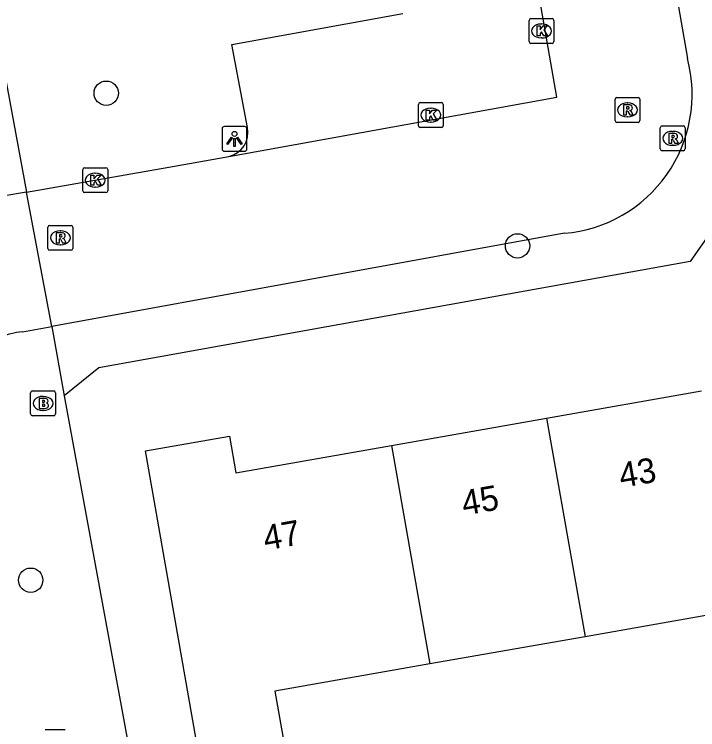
# Model space of a CAD drawing. Extents: x 157793 to 159380, y 380882 to 382313.
# Drawn here: x 158779.49 to 158806.96, y 381605.05 to 381633.79 of the extents above; entities that cross this region are included whole.
import ezdxf

# ---------------------------------------------------------------- set-up
doc = ezdxf.new("R2010")
doc.units = 0
for name, color, linetype in [('IMGEO_Boom', 7, 'Continuous'), ('IMGEO_Brandkraan', 7, 'Continuous'), ('IMGEO_Kolk', 7, 'Continuous'), ('IMGEO_Lichtpunt', 7, 'Continuous'), ('IMGEO_Pand', 7, 'Continuous'), ('IMGEO_Pand_nummerreeks', 7, 'Continuous'), ('IMGEO_Parkeervlak_open', 7, 'Continuous'), ('IMGEO_Rijbaan_lokaal_open', 7, 'Continuous'), ('IMGEO_Rioolput', 7, 'Continuous'), ('IMGEO_Voetpad_open', 7, 'Continuous')]:
    doc.layers.add(name, color=color, linetype=linetype)

msp = doc.modelspace()

# ---------------------------------------------------------------- linework, layer by layer
at = {"layer": 'IMGEO_Boom'}
for centre in [(158783.183, 381630.62), (158799.715, 381624.487), (158780.15, 381611.054)]:
    msp.add_circle(centre, 0.489, dxfattribs=at)
at = {"layer": 'IMGEO_Brandkraan'}
for p, q in [((158780.145, 381617.732), (158780.145, 381618.584)), ((158780.22, 381618.658), (158781.072, 381618.658)), ((158781.146, 381618.584), (158781.146, 381617.732)), ((158780.633, 381618.438), (158780.658, 381618.438)), ((158781.072, 381617.658), (158780.22, 381617.658)), ((158780.656, 381617.878), (158780.631, 381617.878))]:
    msp.add_line(p, q, dxfattribs=at)
for points in [[(158780.145, 381617.732), (158780.145, 381618.584)], [(158780.22, 381618.658), (158781.072, 381618.658)], [(158781.146, 381618.584), (158781.146, 381617.732)], [(158780.493, 381618.358), (158780.493, 381617.958), (158780.706, 381617.958)], [(158780.724, 381618.358), (158780.493, 381618.358)], [(158780.672, 381618.277), (158780.618, 381618.277), (158780.618, 381618.201)], [(158780.618, 381618.201), (158780.671, 381618.201)], [(158780.68, 381618.125), (158780.618, 381618.125), (158780.618, 381618.044)], [(158780.618, 381618.044), (158780.68, 381618.044)], [(158781.072, 381617.658), (158780.22, 381617.658)]]:
    msp.add_lwpolyline(points, dxfattribs=at)
for centre, radius, start, end in [((158780.222, 381618.582), 0.0765, 91.552, 178.448), ((158780.222, 381618.582), 0.0765, 91.552, 178.448), ((158781.07, 381618.582), 0.0765, 1.552, 88.448), ((158781.07, 381618.582), 0.0765, 1.552, 88.448), ((158780.673, 381618.239), 0.0379, 267.8285, 90.9355), ((158780.728, 381618.213), 0.145, 59.4692, 91.5367), ((158780.753, 381618.26), 0.0922, 285.5137, 58.1501), ((158780.681, 381618.084), 0.0404, 269.8759, 90.5077), ((158780.712, 381618.209), 0.251, 268.6676, 293.5347), ((158780.758, 381618.068), 0.105, 301.3115, 78.989), ((158780.222, 381617.734), 0.0765, 181.552, 268.448), ((158780.222, 381617.734), 0.0765, 181.552, 268.448), ((158781.07, 381617.734), 0.0765, 271.552, 358.448), ((158781.07, 381617.734), 0.0765, 271.552, 358.448)]:
    msp.add_arc(centre, radius, start, end, dxfattribs=at)
for centre, major_axis, ratio, start_param, end_param in [((158780.632, 381618.158), (-0.387, 0.002), 0.722429, 4.712389, 7.853982), ((158780.657, 381618.158), (-0.39, 0.002), 0.717154, 1.570796, 4.712389)]:
    msp.add_ellipse(centre, major_axis=major_axis, ratio=ratio, start_param=start_param, end_param=end_param, dxfattribs=at)
at = {"layer": 'IMGEO_Kolk'}
for p, q in [((158800.178, 381632.695), (158800.178, 381633.547)), ((158800.253, 381633.621), (158801.105, 381633.621)), ((158801.179, 381633.547), (158801.179, 381632.695)), ((158800.666, 381633.401), (158800.691, 381633.401)), ((158801.105, 381632.621), (158800.253, 381632.621)), ((158800.689, 381632.841), (158800.664, 381632.841)), ((158795.729, 381629.315), (158795.729, 381630.167)), ((158795.804, 381630.241), (158796.656, 381630.241)), ((158796.217, 381630.021), (158796.242, 381630.021)), ((158796.73, 381630.167), (158796.73, 381629.315)), ((158796.24, 381629.461), (158796.215, 381629.461)), ((158796.656, 381629.241), (158795.804, 381629.241)), ((158782.241, 381626.699), (158782.241, 381627.551)), ((158782.316, 381627.625), (158783.168, 381627.625)), ((158783.242, 381627.551), (158783.242, 381626.699)), ((158782.729, 381627.405), (158782.754, 381627.405)), ((158782.752, 381626.845), (158782.727, 381626.845)), ((158783.168, 381626.625), (158782.316, 381626.625))]:
    msp.add_line(p, q, dxfattribs=at)
for points in [[(158800.178, 381632.695), (158800.178, 381633.547)], [(158800.253, 381633.621), (158801.105, 381633.621)], [(158801.179, 381633.547), (158801.179, 381632.695)], [(158800.499, 381633.321), (158800.622, 381633.321), (158800.622, 381633.17), (158800.752, 381633.321), (158800.916, 381633.321), (158800.77, 381633.17), (158800.923, 381632.921), (158800.771, 381632.921), (158800.686, 381633.085), (158800.622, 381633.018), (158800.622, 381632.921), (158800.499, 381632.921), (158800.499, 381633.321)], [(158801.105, 381632.621), (158800.253, 381632.621)], [(158795.729, 381629.315), (158795.729, 381630.167)], [(158795.804, 381630.241), (158796.656, 381630.241)], [(158796.73, 381630.167), (158796.73, 381629.315)], [(158796.05, 381629.941), (158796.173, 381629.941), (158796.173, 381629.79), (158796.303, 381629.941), (158796.467, 381629.941), (158796.321, 381629.79), (158796.474, 381629.541), (158796.322, 381629.541), (158796.237, 381629.705), (158796.173, 381629.638), (158796.173, 381629.541), (158796.05, 381629.541), (158796.05, 381629.941)], [(158796.656, 381629.241), (158795.804, 381629.241)], [(158782.241, 381626.699), (158782.241, 381627.551)], [(158782.316, 381627.625), (158783.168, 381627.625)], [(158783.242, 381627.551), (158783.242, 381626.699)], [(158782.562, 381627.325), (158782.685, 381627.325), (158782.685, 381627.174), (158782.815, 381627.325), (158782.979, 381627.325), (158782.833, 381627.174), (158782.986, 381626.925), (158782.834, 381626.925), (158782.749, 381627.089), (158782.685, 381627.022), (158782.685, 381626.925), (158782.562, 381626.925), (158782.562, 381627.325)], [(158783.168, 381626.625), (158782.316, 381626.625)]]:
    msp.add_lwpolyline(points, dxfattribs=at)
for centre, start, end in [((158800.255, 381633.545), 91.552, 178.448), ((158800.255, 381633.545), 91.552, 178.448), ((158801.103, 381633.545), 1.552, 88.448), ((158801.103, 381633.545), 1.552, 88.448), ((158800.255, 381632.697), 181.552, 268.448), ((158800.255, 381632.697), 181.552, 268.448), ((158801.103, 381632.697), 271.552, 358.448), ((158801.103, 381632.697), 271.552, 358.448), ((158795.806, 381630.165), 91.552, 178.448), ((158795.806, 381630.165), 91.552, 178.448), ((158796.654, 381630.165), 1.552, 88.448), ((158796.654, 381630.165), 1.552, 88.448), ((158795.806, 381629.317), 181.552, 268.448), ((158795.806, 381629.317), 181.552, 268.448), ((158796.654, 381629.317), 271.552, 358.448), ((158796.654, 381629.317), 271.552, 358.448), ((158782.318, 381627.549), 91.552, 178.448), ((158782.318, 381627.549), 91.552, 178.448), ((158783.166, 381627.549), 1.552, 88.448), ((158783.166, 381627.549), 1.552, 88.448), ((158782.318, 381626.701), 181.552, 268.448), ((158782.318, 381626.701), 181.552, 268.448), ((158783.166, 381626.701), 271.552, 358.448), ((158783.166, 381626.701), 271.552, 358.448)]:
    msp.add_arc(centre, 0.0765, start, end, dxfattribs=at)
for centre, major_axis, ratio, start_param, end_param in [((158800.665, 381633.121), (-0.387, 0.002), 0.722429, 4.712389, 7.853982), ((158800.69, 381633.121), (-0.39, 0.002), 0.717154, 1.570796, 4.712389), ((158796.216, 381629.741), (-0.387, 0.002), 0.722429, 4.712389, 7.853982), ((158796.241, 381629.741), (-0.39, 0.002), 0.717154, 1.570796, 4.712389), ((158782.728, 381627.125), (-0.387, 0.002), 0.722429, 4.712389, 7.853982), ((158782.753, 381627.125), (-0.39, 0.002), 0.717154, 1.570796, 4.712389)]:
    msp.add_ellipse(centre, major_axis=major_axis, ratio=ratio, start_param=start_param, end_param=end_param, dxfattribs=at)
at = {"layer": 'IMGEO_Lichtpunt'}
for p, q in [((158787.84, 381629.188), (158787.84, 381628.381)), ((158787.84, 381629.188), (158787.84, 381628.381)), ((158788.742, 381629.283), (158787.934, 381629.283)), ((158788.742, 381629.283), (158787.934, 381629.283)), ((158788.836, 381628.381), (158788.836, 381629.188)), ((158788.836, 381628.381), (158788.836, 381629.188)), ((158787.934, 381628.287), (158788.742, 381628.287)), ((158787.934, 381628.287), (158788.742, 381628.287)), ((158781.54, 381605.048), (158780.732, 381605.048)), ((158781.54, 381605.048), (158780.732, 381605.048))]:
    msp.add_line(p, q, dxfattribs=at)
for points in [[(158788.214, 381628.852), (158788.253, 381628.824), (158788.065, 381628.562), (158788.027, 381628.589), (158788.214, 381628.852)], [(158788.426, 381628.824), (158788.464, 381628.851), (158788.651, 381628.589), (158788.612, 381628.561), (158788.426, 381628.824)], [(158788.316, 381628.804), (158788.363, 381628.804), (158788.363, 381628.482), (158788.316, 381628.482), (158788.316, 381628.804)]]:
    msp.add_lwpolyline(points, dxfattribs=at)
msp.add_circle((158788.339, 381628.986), 0.0994, dxfattribs=at)
for centre, start, end in [((158787.934, 381629.188), 90, 180), ((158787.934, 381629.188), 90, 180), ((158788.742, 381629.188), 0, 90), ((158788.742, 381629.188), 0, 90), ((158787.934, 381628.381), 180, 270), ((158787.934, 381628.381), 180, 270), ((158788.742, 381628.381), 270, 0), ((158788.742, 381628.381), 270, 360)]:
    msp.add_arc(centre, 0.0946, start, end, dxfattribs=at)
at = {"layer": 'IMGEO_Pand'}
for points in [[(158800.882, 381617.563), (158807.106, 381618.658)], [(158794.645, 381616.466), (158800.882, 381617.563)], [(158800.882, 381617.563), (158802.428, 381608.785)], [(158796.19, 381607.688), (158789.964, 381606.593), (158790.335, 381604.485), (158786.931, 381603.886), (158784.757, 381616.247), (158788.139, 381616.841), (158788.398, 381615.367), (158794.645, 381616.466)], [(158794.645, 381616.466), (158796.19, 381607.688)], [(158808.652, 381609.879), (158802.428, 381608.785)], [(158802.428, 381608.785), (158796.19, 381607.688)]]:
    msp.add_lwpolyline(points, dxfattribs=at)
at = {"layer": 'IMGEO_Parkeervlak_open'}
msp.add_lwpolyline([(158788.857, 381629.237), (158788.234, 381632.576), (158795.102, 381633.828)], dxfattribs=at)
msp.add_arc((158787.901, 381629.031), 0.978, 282.4166, 12.1828, dxfattribs=at)
at = {"layer": 'IMGEO_Rijbaan_lokaal_open'}
for points in [[(158803.428, 381649.934), (158806.549, 381632.01)], [(158788.111, 381628.075), (158801.292, 381630.456), (158799.119, 381642.907), (158797.943, 381642.739)], [(158779.984, 381626.646), (158785.922, 381627.69), (158788.111, 381628.075)], [(158779.984, 381626.646), (158779.022, 381626.48)], [(158781.003, 381621.243), (158779.984, 381626.646)], [(158801.61, 381624.991), (158781.003, 381621.243)], [(158779.813, 381621.036), (158781.003, 381621.243)]]:
    msp.add_lwpolyline(points, dxfattribs=at)
for centre, radius, start, end in [((158801.13, 381630.576), 5.606, 274.9166, 14.8182), ((158780.017, 381618.51), 2.534, 94.6194, 136.8257)]:
    msp.add_arc(centre, radius, start, end, dxfattribs=at)
at = {"layer": 'IMGEO_Rioolput'}
for p, q in [((158803.635, 381629.523), (158803.635, 381630.375)), ((158803.71, 381630.449), (158804.562, 381630.449)), ((158804.636, 381630.375), (158804.636, 381629.523)), ((158804.123, 381630.229), (158804.148, 381630.229)), ((158804.562, 381629.449), (158803.71, 381629.449)), ((158804.146, 381629.669), (158804.121, 381629.669)), ((158805.454, 381628.381), (158805.454, 381629.233)), ((158805.529, 381629.307), (158806.381, 381629.307)), ((158806.455, 381629.233), (158806.455, 381628.381)), ((158805.942, 381629.087), (158805.967, 381629.087)), ((158806.381, 381628.307), (158805.529, 381628.307)), ((158805.965, 381628.527), (158805.94, 381628.527)), ((158780.841, 381624.385), (158780.841, 381625.237)), ((158780.916, 381625.311), (158781.768, 381625.311)), ((158781.842, 381625.237), (158781.842, 381624.385)), ((158781.329, 381625.091), (158781.354, 381625.091)), ((158781.768, 381624.311), (158780.916, 381624.311)), ((158781.352, 381624.531), (158781.327, 381624.531))]:
    msp.add_line(p, q, dxfattribs=at)
for points in [[(158803.635, 381629.523), (158803.635, 381630.375)], [(158803.71, 381630.449), (158804.562, 381630.449)], [(158804.636, 381630.375), (158804.636, 381629.523)], [(158804.224, 381630.147), (158803.972, 381630.149), (158803.972, 381629.749)], [(158804.15, 381630.068), (158804.096, 381630.068), (158804.096, 381629.987)], [(158803.972, 381629.749), (158804.096, 381629.749), (158804.096, 381629.911), (158804.107, 381629.911)], [(158804.096, 381629.987), (158804.148, 381629.987)], [(158804.154, 381629.882), (158804.225, 381629.749), (158804.365, 381629.749), (158804.3, 381629.875)], [(158804.562, 381629.449), (158803.71, 381629.449)], [(158805.454, 381628.381), (158805.454, 381629.233)], [(158805.529, 381629.307), (158806.381, 381629.307)], [(158806.455, 381629.233), (158806.455, 381628.381)], [(158806.043, 381629.005), (158805.791, 381629.007), (158805.791, 381628.607)], [(158805.969, 381628.926), (158805.915, 381628.926), (158805.915, 381628.845)], [(158805.915, 381628.845), (158805.967, 381628.845)], [(158805.791, 381628.607), (158805.915, 381628.607), (158805.915, 381628.769), (158805.926, 381628.769)], [(158805.973, 381628.74), (158806.044, 381628.607), (158806.184, 381628.607), (158806.119, 381628.733)], [(158806.381, 381628.307), (158805.529, 381628.307)], [(158780.841, 381624.385), (158780.841, 381625.237)], [(158780.916, 381625.311), (158781.768, 381625.311)], [(158781.842, 381625.237), (158781.842, 381624.385)], [(158781.43, 381625.009), (158781.178, 381625.011), (158781.178, 381624.611)], [(158781.356, 381624.93), (158781.302, 381624.93), (158781.302, 381624.849)], [(158781.302, 381624.849), (158781.354, 381624.849)], [(158781.178, 381624.611), (158781.302, 381624.611), (158781.302, 381624.773), (158781.313, 381624.773)], [(158781.36, 381624.744), (158781.431, 381624.611), (158781.571, 381624.611), (158781.506, 381624.737)], [(158781.768, 381624.311), (158780.916, 381624.311)]]:
    msp.add_lwpolyline(points, dxfattribs=at)
for centre, radius, start, end in [((158803.712, 381630.373), 0.0765, 91.552, 178.448), ((158803.712, 381630.373), 0.0765, 91.552, 178.448), ((158804.56, 381630.373), 0.0765, 1.552, 88.448), ((158804.56, 381630.373), 0.0765, 1.552, 88.448), ((158804.156, 381629.972), 0.0964, 77.0061, 93.1865), ((158804.17, 381630.029), 0.0378, 276.6634, 79.6772), ((158804.223, 381630.037), 0.109, 350.3612, 89.416), ((158804.221, 381630.037), 0.112, 277.5842, 350.9817), ((158804.106, 381629.858), 0.0533, 26.0293, 88.6989), ((158804.132, 381630.176), 0.19, 274.7715, 282.9687), ((158804.205, 381629.822), 0.108, 29.5134, 73.7905), ((158803.712, 381629.525), 0.0765, 181.552, 268.448), ((158803.712, 381629.525), 0.0765, 181.552, 268.448), ((158804.56, 381629.525), 0.0765, 271.552, 358.448), ((158804.56, 381629.525), 0.0765, 271.552, 358.448), ((158805.531, 381629.231), 0.0765, 91.552, 178.448), ((158805.531, 381629.231), 0.0765, 91.552, 178.448), ((158806.379, 381629.231), 0.0765, 1.552, 88.448), ((158806.379, 381629.231), 0.0765, 1.552, 88.448), ((158805.951, 381629.034), 0.19, 274.7715, 282.9687), ((158805.975, 381628.83), 0.0964, 77.0061, 93.1865), ((158805.989, 381628.887), 0.0378, 276.6634, 79.6772), ((158806.042, 381628.895), 0.109, 350.3612, 89.416), ((158806.04, 381628.895), 0.112, 277.5842, 350.9817), ((158805.925, 381628.716), 0.0533, 26.0293, 88.6989), ((158806.024, 381628.68), 0.108, 29.5134, 73.7905), ((158805.531, 381628.383), 0.0765, 181.552, 268.448), ((158805.531, 381628.383), 0.0765, 181.552, 268.448), ((158806.379, 381628.383), 0.0765, 271.552, 358.448), ((158806.379, 381628.383), 0.0765, 271.552, 358.448), ((158780.918, 381625.235), 0.0765, 91.552, 178.448), ((158780.918, 381625.235), 0.0765, 91.552, 178.448), ((158781.766, 381625.235), 0.0765, 1.552, 88.448), ((158781.766, 381625.235), 0.0765, 1.552, 88.448), ((158781.338, 381625.038), 0.19, 274.7715, 282.9687), ((158781.362, 381624.834), 0.0964, 77.0061, 93.1865), ((158781.376, 381624.891), 0.0378, 276.6634, 79.6772), ((158781.429, 381624.899), 0.109, 350.3612, 89.416), ((158781.427, 381624.899), 0.112, 277.5842, 350.9817), ((158781.312, 381624.72), 0.0533, 26.0293, 88.6989), ((158781.411, 381624.684), 0.108, 29.5134, 73.7905), ((158780.918, 381624.387), 0.0765, 181.552, 268.448), ((158780.918, 381624.387), 0.0765, 181.552, 268.448), ((158781.766, 381624.387), 0.0765, 271.552, 358.448), ((158781.766, 381624.387), 0.0765, 271.552, 358.448)]:
    msp.add_arc(centre, radius, start, end, dxfattribs=at)
for centre, major_axis, ratio, start_param, end_param in [((158804.122, 381629.949), (-0.387, 0.002), 0.722429, 4.712389, 7.853982), ((158804.147, 381629.949), (-0.39, 0.002), 0.717154, 1.570796, 4.712389), ((158805.941, 381628.807), (-0.387, 0.002), 0.722429, 4.712389, 7.853982), ((158805.966, 381628.807), (-0.39, 0.002), 0.717154, 1.570796, 4.712389), ((158781.328, 381624.811), (-0.387, 0.002), 0.722429, 4.712389, 7.853982), ((158781.353, 381624.811), (-0.39, 0.002), 0.717154, 1.570796, 4.712389)]:
    msp.add_ellipse(centre, major_axis=major_axis, ratio=ratio, start_param=start_param, end_param=end_param, dxfattribs=at)
at = {"layer": 'IMGEO_Voetpad_open'}
for points in [[(158792.666, 381650.801), (158785.58, 381649.853), (158784.629, 381650.257), (158781.258, 381651.691), (158780.118, 381652.176), (158775.414, 381651.344), (158779.984, 381626.646)], [(158806.763, 381650.499), (158807.028, 381649), (158806.078, 381648.833), (158808.295, 381635.912), (158809.293, 381636.09), (158810.479, 381629.32), (158806.657, 381623.864), (158782.893, 381619.584), (158781.497, 381618.466)], [(158781.003, 381621.243), (158781.497, 381618.466)], [(158781.497, 381618.466), (158787.806, 381584.151), (158787.376, 381584.058), (158790.326, 381568.922)]]:
    msp.add_lwpolyline(points, dxfattribs=at)

# ---------------------------------------------------------------- texts
at = {"layer": 'IMGEO_Pand_nummerreeks'}
for s, rotation, p in [('43', 9.9752, (158803.886, 381614.76)), ('45', 9.9752, (158797.562, 381613.648)), ('47', 9.977, (158789.585, 381612.245))]:
    msp.add_text(s, height=1, rotation=rotation, dxfattribs=at).set_placement(p)

doc.saveas('drawing.dxf')
